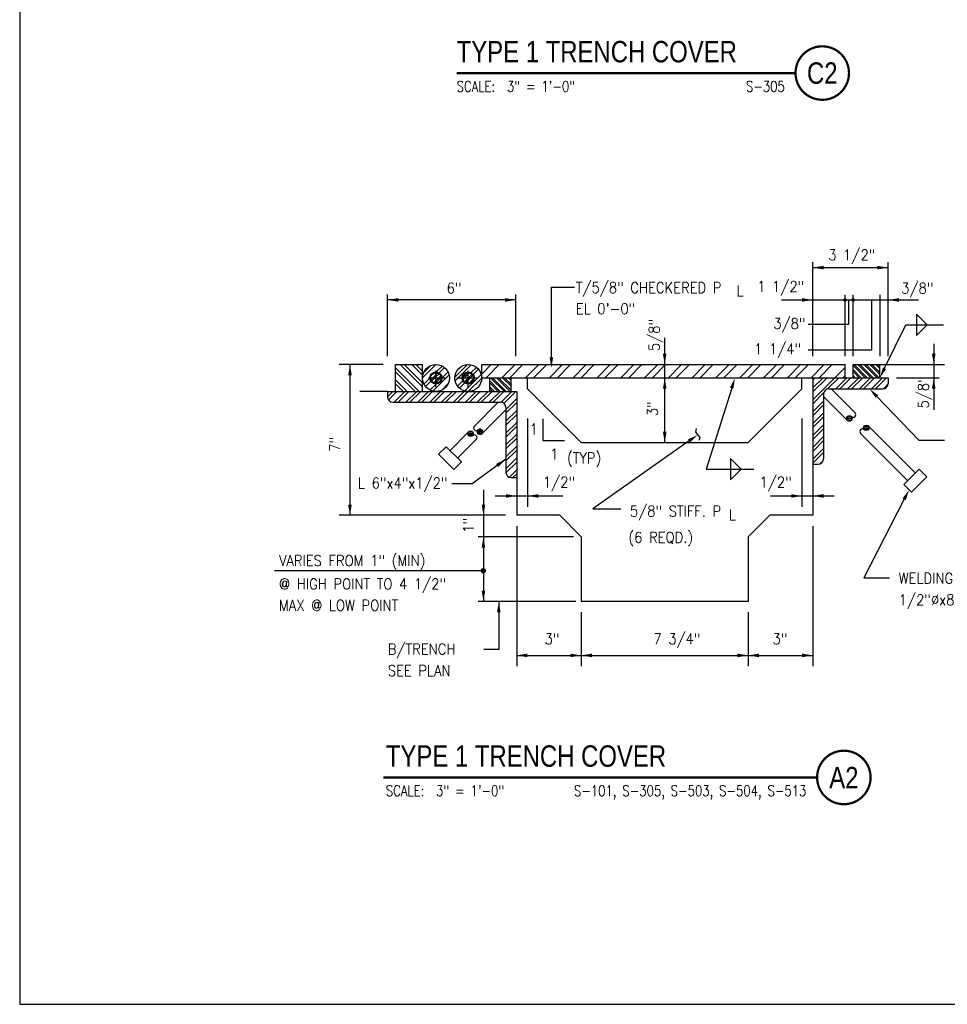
# Model space of a CAD drawing. Header units: inches. Extents: x -9715 to 32893, y -15613 to -1138.
# Tile 319 of 380: x 12296 to 12340, y -8010 to -7964. Entities that reach past the tile are written whole.
import ezdxf
from ezdxf.enums import TextEntityAlignment as Align

# ---------------------------------------------------------------- set-up
doc = ezdxf.new("R2010")
doc.units = ezdxf.units.IN
doc.header["$MEASUREMENT"] = 0
doc.layers.get('0').update_dxf_attribs({"color": 252})
doc.layers.get('DEFPOINTS').update_dxf_attribs({"color": 11})
for name, color, linetype in [('S-ANNO-SYMB', 2, 'Continuous'), ('S-ANNO-TEXT', 2, 'Continuous'), ('S2', 7, 'Continuous'), ('S5', 1, 'Continuous'), ('S6', 1, 'Continuous'), ('S7', 2, 'Continuous')]:
    doc.layers.add(name, color=color, linetype=linetype)
doc.styles.add('125', font='romans.shx', dxfattribs={"width": 0.8, "height": 2})
doc.styles.add('FT', font='ROMANS.shx', dxfattribs={"width": 0.8, "height": 0.125})
doc.styles.add('TT', font='swiss.ttf', dxfattribs={"width": 0.8, "height": 0.25})

# ---------------------------------------------------------------- blocks, each defined once
blk = doc.blocks.new('*X391')
at = {"color": 0}
for p, q in [((2745.2, 2276.7), (2759.9, 2291.4)), ((2746.4, 2282.3), (2754.3, 2290.2)), ((2760.5, 2283.2), (2767.1, 2289.8)), ((2763.8, 2282.1), (2769.7, 2288)), ((2766.9, 2276.4), (2773.6, 2283.1)), ((2781.2, 2277.4), (2795.2, 2291.4)), ((2781.5, 2273.3), (2799.3, 2291.1)), ((2799.4, 2282.4), (2805.4, 2288.3)), ((2801.7, 2280.3), (2807.6, 2286.1)), ((2746.8, 2269.5), (2753.4, 2276.1)), ((2748.6, 2266.9), (2754.5, 2272.8)), ((2756.8, 2261.8), (2774.8, 2279.8)), ((2784.3, 2267.2), (2790.3, 2273.2)), ((2792.3, 2262), (2810.7, 2280.3)), ((2796.2, 2261.4), (2811.2, 2276.4)), ((2753.5, 2263), (2760.3, 2269.7)), ((2766.8, 2263), (2773.6, 2269.8)), ((2786.5, 2265), (2792.4, 2270.9))]:
    blk.add_line(p, q, dxfattribs=at)
blk = doc.blocks.new('*X392')
at = {"color": 0}
for p, q in [((2741.3, 2261.4), (2715.2, 2287.6)), ((2736.9, 2261.4), (2715.2, 2283.2)), ((2745.2, 2266.5), (2720.2, 2291.4)), ((2745.2, 2270.9), (2724.6, 2291.4)), ((2745.2, 2279.7), (2733.4, 2291.4)), ((2745.2, 2284.1), (2737.9, 2291.4)), ((2728.1, 2261.4), (2715.2, 2274.4)), ((2723.7, 2261.4), (2715.2, 2269.9))]:
    blk.add_line(p, q, dxfattribs=at)
blk = doc.blocks.new('*X393')
at = {"color": 0}
for p, q in [((2706.2, 2255.4), (2712.2, 2261.4)), ((2707.2, 2252), (2716.6, 2261.4)), ((2713.5, 2249.4), (2725.5, 2261.4)), ((2717.9, 2249.4), (2729.9, 2261.4)), ((2726.7, 2249.4), (2738.7, 2261.4)), ((2731.2, 2249.4), (2743.2, 2261.4)), ((2740, 2249.4), (2752, 2261.4)), ((2744.4, 2249.4), (2756.4, 2261.4)), ((2753.3, 2249.4), (2765.3, 2261.4)), ((2757.7, 2249.4), (2769.7, 2261.4)), ((2766.5, 2249.4), (2778.5, 2261.4)), ((2770.9, 2249.4), (2782.9, 2261.4)), ((2779.8, 2249.4), (2791.8, 2261.4)), ((2784.2, 2249.4), (2796.2, 2261.4)), ((2793, 2249.4), (2805, 2261.4)), ((2797.5, 2249.4), (2809.5, 2261.4)), ((2806.3, 2249.4), (2818.3, 2261.4)), ((2810.7, 2249.4), (2822.7, 2261.4)), ((2819.6, 2249.4), (2831.6, 2261.4)), ((2824, 2249.4), (2836, 2261.4)), ((2832.8, 2249.4), (2844.8, 2261.4)), ((2835.9, 2248.1), (2849.2, 2261.4)), ((2838.2, 2241.5), (2850.2, 2253.5)), ((2838.2, 2237.1), (2850.2, 2249.1)), ((2838.2, 2228.3), (2850.2, 2240.3)), ((2838.2, 2223.9), (2850.2, 2235.9)), ((2838.2, 2215), (2850.2, 2227)), ((2838.2, 2210.6), (2850.2, 2222.6)), ((2838.2, 2201.8), (2850.2, 2213.8)), ((2838.2, 2197.4), (2850.2, 2209.4)), ((2838.2, 2188.5), (2850.2, 2200.5)), ((2838.2, 2184.1), (2850.2, 2196.1)), ((2838.2, 2175.3), (2850.2, 2187.3)), ((2838.2, 2170.9), (2850.2, 2182.8)), ((2842, 2165.8), (2850.2, 2174)), ((2846, 2165.4), (2850.2, 2169.6))]:
    blk.add_line(p, q, dxfattribs=at)
blk = doc.blocks.new('*X394')
at = {"color": 0}
for p, q in [((2831.9, 2261.4), (2820.2, 2273.2)), ((2836.4, 2261.4), (2821.4, 2276.4)), ((2838.6, 2261.4), (2823.6, 2276.4)), ((2843, 2261.4), (2828, 2276.4)), ((2844.2, 2262.5), (2830.2, 2276.4)), ((2844.2, 2266.9), (2834.6, 2276.4)), ((2844.2, 2269.1), (2836.8, 2276.4)), ((2844.2, 2273.5), (2841.2, 2276.4)), ((2844.2, 2275.7), (2843.4, 2276.4)), ((2829.7, 2261.4), (2820.2, 2271)), ((2825.3, 2261.4), (2820.2, 2266.6)), ((2823.1, 2261.4), (2820.2, 2264.4))]:
    blk.add_line(p, q, dxfattribs=at)
blk = doc.blocks.new('*X395')
at = {"color": 0}
for p, q in [((3180.2, 2252.1), (3204.5, 2276.4)), ((3180.2, 2265.3), (3191.3, 2276.4)), ((3180.2, 2260.9), (3195.7, 2276.4)), ((3180.2, 2274.2), (3182.4, 2276.4)), ((3196.8, 2264.3), (3208.9, 2276.4)), ((3205.8, 2264.4), (3217.8, 2276.4)), ((3210.2, 2264.4), (3222.2, 2276.4)), ((3219, 2264.4), (3231, 2276.4)), ((3223.5, 2264.4), (3235.5, 2276.4)), ((3232.3, 2264.4), (3244.3, 2276.4)), ((3236.7, 2264.4), (3248.7, 2276.4)), ((3245.6, 2264.4), (3257.6, 2276.4)), ((3250, 2264.4), (3262, 2276.4)), ((3258.9, 2264.5), (3264.1, 2269.8)), ((3180.2, 2247.7), (3192.3, 2259.8)), ((3180.2, 2238.8), (3192.2, 2250.8)), ((3180.2, 2234.4), (3192.2, 2246.4)), ((3180.2, 2225.6), (3192.2, 2237.6)), ((3180.2, 2221.2), (3192.2, 2233.2)), ((3180.2, 2212.3), (3192.2, 2224.3)), ((3180.2, 2207.9), (3192.2, 2219.9)), ((3180.2, 2199.1), (3192.2, 2211.1)), ((3180.2, 2194.6), (3192.2, 2206.6)), ((3180.2, 2185.8), (3192.2, 2197.8)), ((3180.2, 2181.4), (3192.2, 2193.4)), ((3188.6, 2181), (3191.7, 2184))]:
    blk.add_line(p, q, dxfattribs=at)
blk = doc.blocks.new('*X396')
at = {"color": 0}
for p, q in [((3239, 2276.4), (3225.2, 2290.3)), ((3234.6, 2276.4), (3225.2, 2285.8)), ((3232.4, 2276.4), (3225.2, 2283.6)), ((3241.2, 2276.4), (3226.2, 2291.4)), ((3245.6, 2276.4), (3230.6, 2291.4)), ((3247.8, 2276.4), (3232.8, 2291.4)), ((3252.2, 2276.4), (3237.2, 2291.4)), ((3254.5, 2276.4), (3239.5, 2291.4)), ((3254.9, 2280.4), (3243.9, 2291.4)), ((3254.9, 2282.6), (3246.1, 2291.4)), ((3254.9, 2287), (3250.5, 2291.4)), ((3254.9, 2289.2), (3252.7, 2291.4)), ((3227.9, 2276.4), (3225.2, 2279.2)), ((3225.7, 2276.4), (3225.2, 2277))]:
    blk.add_line(p, q, dxfattribs=at)
blk = doc.blocks.new('*X397')
at = {"color": 0}
for p, q in [((2811.2, 2280.8), (2821.8, 2291.4)), ((2815.6, 2276.4), (2830.6, 2291.4)), ((2833.3, 2276.4), (2848.3, 2291.4)), ((2842.1, 2276.4), (2857.1, 2291.4)), ((2859.8, 2276.4), (2874.8, 2291.4)), ((2868.6, 2276.4), (2883.6, 2291.4)), ((2886.3, 2276.4), (2901.3, 2291.4)), ((2895.2, 2276.4), (2910.2, 2291.4)), ((2912.8, 2276.4), (2927.8, 2291.4)), ((2921.7, 2276.4), (2936.7, 2291.4)), ((2939.4, 2276.4), (2954.4, 2291.4)), ((2948.2, 2276.4), (2963.2, 2291.4)), ((2965.9, 2276.4), (2980.9, 2291.4)), ((2974.7, 2276.4), (2989.7, 2291.4)), ((2992.4, 2276.4), (3007.4, 2291.4)), ((3001.2, 2276.4), (3016.2, 2291.4)), ((3018.9, 2276.4), (3033.9, 2291.4)), ((3027.7, 2276.4), (3042.7, 2291.4)), ((3045.4, 2276.4), (3060.4, 2291.4)), ((3054.3, 2276.4), (3069.3, 2291.4)), ((3071.9, 2276.4), (3086.9, 2291.4)), ((3080.8, 2276.4), (3095.8, 2291.4)), ((3098.5, 2276.4), (3113.5, 2291.4)), ((3107.3, 2276.4), (3122.3, 2291.4)), ((3125, 2276.4), (3140, 2291.4)), ((3133.8, 2276.4), (3148.8, 2291.4)), ((3151.5, 2276.4), (3166.5, 2291.4)), ((3160.3, 2276.4), (3175.3, 2291.4)), ((3178, 2276.4), (3193, 2291.4)), ((3186.8, 2276.4), (3201.8, 2291.4)), ((3204.5, 2276.4), (3216.2, 2288.1)), ((3213.4, 2276.4), (3216.2, 2279.2))]:
    blk.add_line(p, q, dxfattribs=at)
blk = doc.blocks.new('*X400')
at = {"color": 0}
for p, q in [((3517.5, 1988.4), (3520.3, 1991.2)), ((3517.9, 1986.6), (3522, 1990.7)), ((3518.4, 1986), (3522.7, 1990.2)), ((3519.9, 1985.2), (3523.4, 1988.8)), ((3521, 1985.2), (3523.4, 1987.7))]:
    blk.add_line(p, q, dxfattribs=at)
blk = doc.blocks.new('*X401')
at = {"color": 0}
for p, q in [((3511.5, 1979.1), (3514.8, 1982.4)), ((3511.6, 1980.3), (3513.6, 1982.3)), ((3512.2, 1977.5), (3516.4, 1981.7)), ((3512.7, 1977), (3516.9, 1981.2)), ((3514.4, 1976.4), (3517.5, 1979.5)), ((3515.8, 1976.7), (3517.2, 1978.1))]:
    blk.add_line(p, q, dxfattribs=at)
blk = doc.blocks.new('*X408')
at = {"color": 0}
for p, q in [((878.5, 1899.4), (880.6, 1901.5)), ((878.6, 1903.9), (881.7, 1907)), ((879.3, 1897.9), (882.8, 1901.5)), ((880.6, 1901.5), (884.1, 1905)), ((881.7, 1896), (884.1, 1898.4)), ((882.8, 1901.5), (884.1, 1902.8)), ((884.1, 1905), (886.2, 1907.1)), ((884.1, 1902.8), (887.7, 1906.3)), ((884.1, 1898.4), (887.2, 1901.5)), ((884.1, 1896.2), (889.4, 1901.5)), ((887.2, 1901.5), (889.6, 1903.9)), ((889.4, 1901.5), (890.1, 1902.1)), ((914.1, 1901.9), (919.7, 1907.5)), ((914.3, 1899.9), (916, 1901.5)), ((916, 1901.5), (920.1, 1905.6)), ((916, 1897.1), (920.1, 1901.2)), ((917.3, 1896.2), (920.1, 1899)), ((920.1, 1905.6), (921.7, 1907.3)), ((920.1, 1901.2), (920.4, 1901.5)), ((920.1, 1899), (922.6, 1901.5)), ((920.4, 1901.5), (924.5, 1905.6)), ((921.1, 1895.6), (926, 1900.5)), ((922.6, 1901.5), (925.4, 1904.3)), ((883.5, 1895.5), (884.1, 1896.2))]:
    blk.add_line(p, q, dxfattribs=at)
blk = doc.blocks.new('SECTION_INFO')
at = {"style": 'TT', "width": 0.8}
blk.add_attdef('SECTION_TITLE', text='', height=0.25, dxfattribs=at).set_placement((0, 0.375), align=Align.TOP_LEFT)
at = {"style": 'FT', "width": 0.8}
blk.add_attdef('SCALE', (0, -0.21875), '', height=0.125, dxfattribs=at)
blk = doc.blocks.new('T-BULB_R')
at = {"const_width": 0.02604}
for points in [[(0.625, 0, 1), (0, 0, 1)], [(0.625, 0, -1), (0, 0, -1)]]:
    blk.add_lwpolyline(points, format="xyb", dxfattribs=at)
at = {"style": 'TT', "width": 0.8}
blk.add_attdef('SECTION_#', text='', height=0.25, dxfattribs=at).set_placement((0.3125, 0), align=Align.MIDDLE)
at = {"style": 'FT', "width": 0.8}
blk.add_attdef('SHEET_FROM', text='', height=0.125, dxfattribs=at).set_placement((-0.125, -0.21875), align=Align.RIGHT)

msp = doc.modelspace()

# ---------------------------------------------------------------- linework, layer by layer
at = {"layer": 'DEFPOINTS'}
msp.add_lwpolyline([(12296.3006, -8009.93348), (12450.87971, -8009.93348), (12450.87971, -7904.25441), (12296.3006, -7904.25441)], close=True, dxfattribs=at)
at = {"layer": 'S-ANNO-SYMB', "const_width": 0.112}
for points in [[(12316.72822, -7966.40656), (12332.5698, -7966.40656)], [(12313.29426, -7999.32993), (12333.57996, -7999.32993)]]:
    msp.add_lwpolyline(points, dxfattribs=at)
at = {"layer": 'S2', "color": 4}
for p, q in [((12313.87307, -7981.28838), (12313.87307, -7980.03018)), ((12313.87307, -7980.03018), (12315.13127, -7980.03018)), ((12315.13127, -7981.28838), (12315.13127, -7980.03018)), ((12317.89931, -7980.03018), (12334.88501, -7980.03018)), ((12317.89931, -7980.65928), (12317.89931, -7980.03018)), ((12334.88501, -7980.65928), (12334.88501, -7980.03018)), ((12335.26247, -7980.65928), (12335.26247, -7980.03018)), ((12335.26247, -7980.03018), (12336.51061, -7980.03018)), ((12336.51061, -7980.65928), (12336.51061, -7980.03018)), ((12317.89931, -7980.65928), (12333.37517, -7980.65928)), ((12318.27677, -7981.28838), (12318.27677, -7980.65928)), ((12319.28333, -7981.28838), (12319.28333, -7980.65928)), ((12320.03825, -7981.16256), (12320.03825, -7980.65928)), ((12332.87189, -7981.16256), (12332.87189, -7980.65928)), ((12333.37517, -7980.65928), (12333.37517, -7984.68552)), ((12333.37517, -7980.65928), (12336.89813, -7980.65928)), ((12333.37517, -7980.65928), (12334.88501, -7980.65928)), ((12336.89813, -7980.65928), (12336.89813, -7980.91092)), ((12313.49561, -7981.28838), (12313.49561, -7981.54002)), ((12313.49561, -7981.28838), (12319.53497, -7981.28838)), ((12319.53497, -7981.28838), (12319.53497, -7985.31462)), ((12320.03825, -7981.16256), (12322.55465, -7983.67896)), ((12332.87189, -7981.16256), (12330.35549, -7983.67896)), ((12333.87845, -7981.4142), (12333.87845, -7984.43388)), ((12334.13009, -7981.16256), (12336.64649, -7981.16256)), ((12335.35438, -7982.28261), (12334.23433, -7981.16256)), ((12313.74725, -7981.79166), (12318.78005, -7981.79166)), ((12317.55577, -7982.91171), (12318.67582, -7981.79166)), ((12334.9985, -7982.63848), (12333.87845, -7981.51843)), ((12317.91164, -7983.26758), (12319.03169, -7982.14753)), ((12319.03169, -7982.0433), (12319.03169, -7985.06298)), ((12316.41795, -7984.04953), (12317.28783, -7983.17964)), ((12337.81894, -7985.45891), (12335.61491, -7983.25488)), ((12338.17481, -7985.10304), (12335.97078, -7982.89901)), ((12316.77382, -7984.4054), (12317.64371, -7983.53552)), ((12322.55465, -7983.67896), (12330.35549, -7983.67896)), ((12315.88414, -7984.22746), (12316.24002, -7983.87159)), ((12316.95176, -7984.58333), (12316.24002, -7983.87159)), ((12316.59589, -7984.93921), (12315.88414, -7984.22746)), ((12316.59589, -7984.93921), (12316.95176, -7984.58333)), ((12333.37517, -7984.68552), (12333.62681, -7984.68552)), ((12333.37517, -7984.68552), (12333.37517, -7987.0761)), ((12337.641, -7985.63685), (12338.35274, -7984.9251)), ((12338.70862, -7985.28097), (12338.35274, -7984.9251)), ((12319.28333, -7985.31462), (12319.53497, -7985.31462)), ((12319.53497, -7985.31462), (12319.53497, -7987.0761)), ((12337.99687, -7985.99272), (12338.70862, -7985.28097)), ((12337.99687, -7985.99272), (12337.641, -7985.63685)), ((12321.54809, -7987.0761), (12319.53497, -7987.0761)), ((12321.54809, -7987.0761), (12322.55465, -7988.08266)), ((12331.36205, -7987.0761), (12330.35549, -7988.08266)), ((12333.37517, -7987.0761), (12331.36205, -7987.0761)), ((12322.55465, -7988.08266), (12322.55465, -7991.10234)), ((12330.35549, -7988.08266), (12330.35549, -7991.10234)), ((12330.35549, -7991.10234), (12322.55465, -7991.10234))]:
    msp.add_line(p, q, dxfattribs=at)
at = {"layer": 'S2', "color": 2}
msp.add_line((12313.49561, -7981.28838), (12312.20445, -7981.28838), dxfattribs=at)
at = {"layer": 'S2', "color": 4}
for centre, radius in [((12315.76037, -7980.65928), 0.6291), ((12317.27021, -7980.65928), 0.6291), ((12315.76037, -7980.65928), 0.28309), ((12315.76037, -7980.65928), 0.25164), ((12317.27021, -7980.65928), 0.28309), ((12317.27021, -7980.65928), 0.25164), ((12335.08747, -7982.54951), 0.12582), ((12317.3768, -7983.26861), 0.12582), ((12317.82268, -7983.17861), 0.12582), ((12335.88181, -7982.98798), 0.12582)]:
    msp.add_circle(centre, radius, dxfattribs=at)
for centre, radius, start, end in [((12336.64649, -7980.91092), 0.25164, 270, 0), ((12334.13009, -7981.4142), 0.25164, 90, 180), ((12313.74725, -7981.54002), 0.25164, 180, 270), ((12318.78005, -7982.0433), 0.25164, 0, 90), ((12335.26541, -7982.37157), 0.12582, 225, 45), ((12317.64474, -7983.00067), 0.12582, 135, 315), ((12335.70387, -7983.16591), 0.12582, 45, 225), ((12317.55474, -7983.44655), 0.12582, 315, 135), ((12333.62681, -7984.43388), 0.25164, 270, 0), ((12319.28333, -7985.06298), 0.25164, 180, 270)]:
    msp.add_arc(centre, radius, start, end, dxfattribs=at)
at = {"layer": 'S5', "color": 1}
for p, q in [((12333.37517, -7979.63715), (12333.37517, -7975.24902)), ((12336.89813, -7979.63715), (12336.89813, -7975.24902)), ((12333.37517, -7975.50066), (12336.89813, -7975.50066)), ((12313.49561, -7979.63715), (12313.49561, -7976.75886)), ((12319.49571, -7979.63715), (12319.49571, -7976.75886)), ((12321.15665, -7979.68936), (12321.15665, -7976.41542)), ((12321.15665, -7976.41542), (12322.23122, -7976.41542)), ((12334.88501, -7979.63715), (12334.88501, -7976.77675)), ((12335.26247, -7979.63715), (12335.26247, -7976.77675)), ((12336.52067, -7979.63715), (12336.52067, -7976.77675)), ((12319.49571, -7977.0105), (12313.49561, -7977.0105)), ((12331.91928, -7977.0105), (12338.32481, -7977.0105)), ((12335.06435, -7978.14903), (12335.06435, -7977.0105)), ((12336.13997, -7979.33876), (12336.13997, -7977.0105)), ((12333.1593, -7978.14903), (12335.06435, -7978.14903)), ((12326.45507, -7983.67896), (12326.45507, -7978.77665)), ((12339.03184, -7979.0666), (12339.03184, -7982.15296)), ((12333.1593, -7979.33876), (12336.13997, -7979.33876)), ((12313.29357, -7980.03018), (12311.23729, -7980.03018)), ((12311.74057, -7980.03018), (12311.74057, -7987.0761)), ((12315.76037, -7981.07764), (12315.76037, -7980.31699)), ((12317.27021, -7981.11144), (12317.27021, -7980.31699)), ((12315.41531, -7980.65928), (12316.26104, -7980.65928)), ((12316.73464, -7980.65928), (12317.71569, -7980.65928)), ((12337.29284, -7980.65928), (12339.28348, -7980.65928)), ((12329.58591, -7981.14142), (12328.39783, -7984.91831)), ((12320.03825, -7982.55953), (12320.03825, -7986.67631)), ((12332.87189, -7982.55953), (12332.87189, -7986.67631)), ((12327.90914, -7983.19516), (12327.94034, -7983.01332)), ((12328.09752, -7983.43048), (12327.90914, -7983.19516)), ((12327.59232, -7983.60324), (12323.09791, -7986.77362)), ((12328.09752, -7983.43048), (12328.0728, -7983.57094)), ((12338.33903, -7983.56094), (12339.53215, -7983.56094)), ((12319.03169, -7984.44804), (12317.45036, -7985.59909)), ((12328.39783, -7984.91831), (12330.61698, -7984.91831)), ((12317.45036, -7985.59909), (12316.51082, -7985.59909)), ((12317.98067, -7985.88254), (12317.98067, -7991.10234)), ((12318.52841, -7986.17303), (12321.69731, -7986.17303)), ((12331.39746, -7986.17303), (12334.38173, -7986.17303)), ((12323.09791, -7986.77362), (12324.39647, -7986.77362)), ((12319.01794, -7987.0761), (12311.23729, -7987.0761)), ((12319.53497, -7987.57938), (12319.53497, -7994.12915)), ((12333.37517, -7987.57938), (12333.37517, -7994.12915)), ((12322.19878, -7988.08266), (12317.72903, -7988.08266)), ((12317.98067, -7989.6682), (12308.21642, -7989.6682)), ((12322.30301, -7991.10234), (12317.72903, -7991.10234)), ((12318.69971, -7991.10234), (12318.69971, -7993.3433)), ((12322.55465, -7991.60562), (12322.55465, -7994.12915)), ((12330.35549, -7991.60562), (12330.35549, -7994.12915)), ((12318.69971, -7993.3433), (12318.00603, -7993.3433)), ((12319.53497, -7993.62587), (12333.37517, -7993.62587))]:
    msp.add_line(p, q, dxfattribs=at)
at = {"layer": 'S5', "color": 2}
for p, q in [((12336.51061, -7980.03018), (12339.53512, -7980.03018)), ((12329.53329, -7984.41503), (12329.53329, -7985.42159)), ((12329.53329, -7984.41503), (12330.03657, -7984.91831)), ((12329.53329, -7985.42159), (12330.03657, -7984.91831))]:
    msp.add_line(p, q, dxfattribs=at)
at = {"layer": 'S5', "color": 3}
for p, q in [((12320.76136, -7982.56927), (12320.76136, -7983.57583)), ((12320.76136, -7983.57583), (12321.76792, -7983.57583))]:
    msp.add_line(p, q, dxfattribs=at)
at = {"layer": 'S5', "color": 1}
for points, const_width in [([(12334.84307, -7977.0105, 1), (12334.92695, -7977.0105, 1)], 0.08388), ([(12335.22053, -7977.0105, 1), (12335.30441, -7977.0105, 1)], 0.08388), ([(12317.9118, -7989.6682, 1), (12318.03762, -7989.6682, 1)], 0.12582)]:
    msp.add_lwpolyline(points, format="xyb", close=True, dxfattribs=dict(at, const_width=const_width))
for points in [[(12333.87845, -7975.58454), (12333.87845, -7975.41678), (12333.37517, -7975.50066)], [(12336.39485, -7975.41678), (12336.39485, -7975.58454), (12336.89813, -7975.50066)], [(12313.99889, -7977.09438), (12313.99889, -7976.92662), (12313.49561, -7977.0105)], [(12318.99243, -7976.92662), (12318.99243, -7977.09438), (12319.49571, -7977.0105)], [(12332.87189, -7976.92662), (12332.87189, -7977.09438), (12333.37517, -7977.0105)], [(12337.40141, -7977.09438), (12337.40141, -7976.92662), (12336.89813, -7977.0105)], [(12326.53895, -7979.5269), (12326.37119, -7979.5269), (12326.45507, -7980.03018)], [(12339.11572, -7979.5269), (12338.94796, -7979.5269), (12339.03184, -7980.03018)], [(12311.65669, -7980.53346), (12311.82445, -7980.53346), (12311.74057, -7980.03018)], [(12321.24053, -7979.68936), (12321.07277, -7979.68936), (12321.15665, -7980.19264)], [(12326.37119, -7981.16256), (12326.53895, -7981.16256), (12326.45507, -7980.65928)], [(12329.50589, -7981.11625), (12329.66592, -7981.16658), (12329.73692, -7980.66133)], [(12338.94796, -7981.16256), (12339.11572, -7981.16256), (12339.03184, -7980.65928)], [(12326.53895, -7983.17568), (12326.37119, -7983.17568), (12326.45507, -7983.67896)], [(12327.54397, -7983.53469), (12327.64067, -7983.67178), (12328.00358, -7983.31313)], [(12318.57252, -7984.67852), (12318.67124, -7984.81416), (12319.02878, -7984.45016)], [(12319.03169, -7986.08915), (12319.03169, -7986.25691), (12319.53497, -7986.17303)], [(12320.54153, -7986.25691), (12320.54153, -7986.08915), (12320.03825, -7986.17303)], [(12332.36861, -7986.08915), (12332.36861, -7986.25691), (12332.87189, -7986.17303)], [(12333.87845, -7986.25691), (12333.87845, -7986.08915), (12333.37517, -7986.17303)], [(12311.82445, -7986.57282), (12311.65669, -7986.57282), (12311.74057, -7987.0761)], [(12318.06455, -7986.57282), (12317.89679, -7986.57282), (12317.98067, -7987.0761)], [(12317.89679, -7988.58594), (12318.06455, -7988.58594), (12317.98067, -7988.08266)], [(12318.06455, -7990.59906), (12317.89679, -7990.59906), (12317.98067, -7991.10234)], [(12318.61583, -7991.60562), (12318.78359, -7991.60562), (12318.69971, -7991.10234)], [(12320.03825, -7993.70975), (12320.03825, -7993.54199), (12319.53497, -7993.62587)], [(12322.05137, -7993.54199), (12322.05137, -7993.70975), (12322.55465, -7993.62587)], [(12323.05793, -7993.70975), (12323.05793, -7993.54199), (12322.55465, -7993.62587)], [(12329.85221, -7993.54199), (12329.85221, -7993.70975), (12330.35549, -7993.62587)], [(12330.85877, -7993.70975), (12330.85877, -7993.54199), (12330.35549, -7993.62587)], [(12332.87189, -7993.54199), (12332.87189, -7993.70975), (12333.37517, -7993.62587)]]:
    msp.add_solid(points, dxfattribs=at)
at = {"layer": 'S7', "color": 2}
for p, q in [((12338.22706, -7977.67191), (12338.22706, -7978.67847)), ((12338.22706, -7977.67191), (12338.73034, -7978.17519)), ((12338.22706, -7978.67847), (12338.73034, -7978.17519))]:
    msp.add_line(p, q, dxfattribs=at)
at = {"layer": 'S7', "color": 1}
for p, q in [((12336.73177, -7980.20719), (12337.72582, -7978.17519)), ((12337.72582, -7978.17519), (12339.48298, -7978.17519)), ((12336.37541, -7981.52482), (12338.33903, -7983.56094)), ((12337.6523, -7986.32571), (12335.77, -7989.99303)), ((12335.77, -7989.99303), (12336.96489, -7989.99303))]:
    msp.add_line(p, q, dxfattribs=at)
for points in [[(12336.80711, -7980.24405), (12336.65642, -7980.17033), (12336.51061, -7980.65928)], [(12336.31503, -7981.58305), (12336.43579, -7981.46659), (12336.02605, -7981.16256)], [(12337.57768, -7986.28741), (12337.72693, -7986.36401), (12337.88211, -7985.87796)]]:
    msp.add_solid(points, dxfattribs=at)

# ---------------------------------------------------------------- block references
at = {"layer": 'S-ANNO-SYMB', "xscale": 4.00000017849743, "yscale": 4.00000017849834, "zscale": 4.000000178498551}
for name, p, values in [('SECTION_INFO', (12316.72822, -7966.40656), {'SECTION_TITLE': 'TYPE 1 TRENCH COVER', 'SCALE': 'SCALE:  3" = 1\'-0"'}), ('T-BULB_R', (12332.5698, -7966.40656), {'SECTION_#': 'C2', 'SHEET_FROM': 'S-305'}), ('SECTION_INFO', (12313.41868, -7999.32993), {'SECTION_TITLE': 'TYPE 1 TRENCH COVER', 'SCALE': 'SCALE:  3" = 1\'-0"'}), ('T-BULB_R', (12333.57996, -7999.32993), {'SECTION_#': 'A2', 'SHEET_FROM': 'S-101, S-305, S-503, S-504, S-513'})]:
    msp.add_blockref(name, p, dxfattribs=at).add_auto_attribs(values)
at = {"layer": 'S6', "color": 1, "xscale": 0.04193999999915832, "yscale": 0.04194000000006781, "zscale": 0.04194}
for name, p in [('*X392', (12199.99903, -8076.13346)), ('*X391', (12199.99903, -8076.13346)), ('*X397', (12199.99903, -8076.13346)), ('*X396', (12199.99903, -8076.13346)), ('*X408', (12278.68048, -8060.40779)), ('*X394', (12199.99903, -8076.13346)), ('*X395', (12199.99903, -8076.13346)), ('*X393', (12199.99903, -8076.13346))]:
    msp.add_blockref(name, p, dxfattribs=at)
at = {"layer": 'S6', "color": 1, "yscale": 0.04194000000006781, "zscale": 0.04194}
for name, p, xscale, rotation in [('*X401', (12172.15995, -8028.07279), -0.04193999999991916, 225), ('*X400', (12172.51727, -8028.4301), -0.04193999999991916, 225), ('*X400', (12480.74135, -8028.71073), 0.04193999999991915, 135), ('*X401', (12480.7502, -8028.70189), 0.04193999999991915, 135)]:
    msp.add_blockref(name, p, dxfattribs=dict(at, xscale=xscale, rotation=rotation))

# ---------------------------------------------------------------- texts
at = {"layer": 'S-ANNO-TEXT', "ltscale": 20, "style": '125', "width": 0.9}
for s, p in [('3 1/2"', (12334.10081, -7975.15882)), ('6"', (12316.2589, -7976.70402)), ('T/5/8" CHECKERED P', (12322.30112, -7976.68745)), ('L', (12329.81239, -7976.83022)), ('1 1/2"', (12330.78122, -7976.63229)), ('3/8"', (12337.51388, -7976.71118)), ('EL 0\'-0"', (12322.30112, -7977.6728)), ('3/8"', (12331.53401, -7978.36414)), ('1 1/4"', (12330.63291, -7979.55037)), ('1', (12320.14558, -7983.29352)), ('1', (12321.10036, -7984.46325)), ('(TYP)', (12321.89134, -7984.64858)), ('L 6"x4"x1/2"', (12312.11727, -7985.81697)), ('1/2"', (12320.76136, -7985.7778)), ('1/2"', (12330.8887, -7985.7778)), ('5/8" STIFF. P', (12324.82932, -7987.13409)), ('L', (12329.44887, -7987.31162)), ('(6 REQD.)', (12324.75718, -7988.35968)), ('VARIES FROM 1" (MIN)', (12308.42321, -7989.44596)), ('@ HIGH POINT TO 4 1/2"', (12308.42321, -7990.53298)), ('WELDING STUDS', (12337.39626, -7990.26861)), ('MAX @ LOW POINT', (12308.42321, -7991.53576)), ('1/2"%%Cx8" LG @ 12"o.c.', (12337.39626, -7991.27517)), ('3"', (12320.84052, -7993.1034)), ('7 3/4"', (12325.92842, -7993.1034)), ('3"', (12331.49468, -7993.1034)), ('B/TRENCH', (12313.5095, -7993.58261)), ('SEE PLAN', (12313.5095, -7994.58917))]:
    msp.add_text(s, height=0.5, dxfattribs=at).set_placement(p)
for s, p in [('5/8"', (12326.21376, -7979.40469)), ('5/8"', (12338.79696, -7982.08748)), ('3"', (12326.12877, -7982.44661)), ('7"', (12311.28599, -7984.10905)), ('1"', (12317.52608, -7987.89794))]:
    msp.add_text(s, height=0.5, rotation=90, dxfattribs=at).set_placement(p)

doc.saveas('drawing.dxf')
